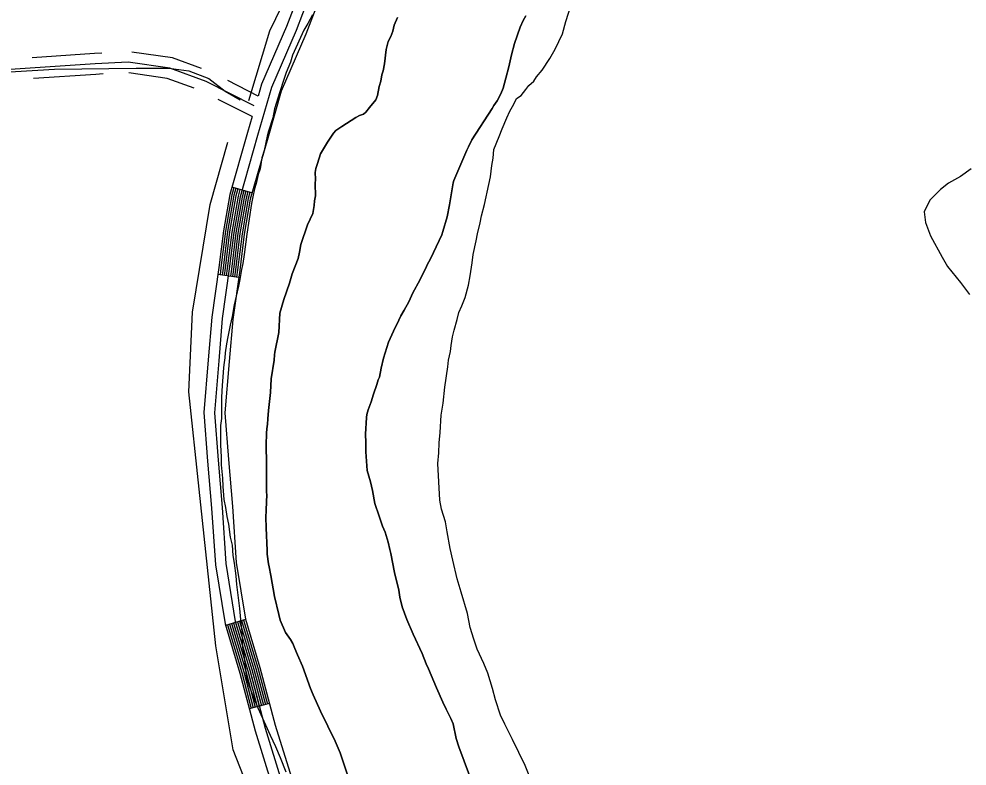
# Model space of a CAD drawing. Extents: x 3161615 to 3199515, y 867541 to 892976.
# Drawn here: x 3167613 to 3168973, y 877519 to 878591 of the extents above; entities that cross this region are included whole.
import ezdxf

# ---------------------------------------------------------------- set-up
doc = ezdxf.new("R2010")
doc.units = 0
for name, color, linetype in [('V-ROAD-CNTR', 7, 'Continuous'), ('V-SITE-VEGE', 7, 'Continuous'), ('V-TOPO-SHOR', 7, 'Continuous')]:
    doc.layers.add(name, color=color, linetype=linetype)

msp = doc.modelspace()

# ---------------------------------------------------------------- linework, layer by layer
at = {"layer": 'V-ROAD-CNTR'}
for p, q in [((3167947.4, 878341.2), (3167918.6, 878349.5)), ((3167928.3, 878219.9), (3167898.6, 878224.1)), ((3167938.3, 877729.1), (3167909.5, 877720.5)), ((3167972.5, 877608.4), (3167943.5, 877600.7))]:
    msp.add_line(p, q, dxfattribs=at)
for points in [[(3168843.2, 879686.7), (3168693.7, 879504.4), (3168555.5, 879342.4), (3168428.3, 879189.7), (3168314.1, 879059.2), (3168220.3, 878948), (3168176, 878892.7), (3168134.4, 878830.7), (3168090.5, 878770.5), (3168062, 878720.8), (3168024.7, 878653), (3167997, 878580.2), (3167961.2, 878497.5), (3167956.2, 878480.3)], [(3168038.3, 878646.7), (3168010.9, 878574.5), (3167975.3, 878492.4), (3167955.5, 878423.8), (3167930.3, 878335.8), (3167921.3, 878284.4), (3167914.9, 878232.3), (3167904.9, 878161.2), (3167899.8, 878100.4), (3167893.6, 878025.9), (3167898.8, 877957.6), (3167904.5, 877889.8), (3167910, 877809.3), (3167923.5, 877726.3), (3167944.3, 877656.3)], [(3168052, 878640.4), (3168024.8, 878568.9), (3167989.5, 878487.3), (3167970, 878419.7), (3167944.9, 878332.5), (3167936.2, 878282.2), (3167929.8, 878230.3), (3167919.8, 878159.6), (3167914.7, 878099.2), (3167908.7, 878025.9), (3167913.7, 877958.8), (3167919.5, 877891), (3167924.9, 877811), (3167938.1, 877729.6), (3167958.7, 877660.3)], [(3167874.8, 878519.8), (3167833.3, 878535), (3167774.9, 878543.4)], [(3167732.1, 878541.9), (3167721.5, 878541.4), (3167632.1, 878535.4)], [(3167950.5, 878466.4), (3167881.7, 878501.3), (3167829.6, 878520.4), (3167770, 878528.9), (3167722.4, 878526.4), (3167435.2, 878507.3), (3167180.7, 878471.3), (3167141.8, 878470.4), (3167099.8, 878479.9), (3167063.5, 878470.2), (3167007.6, 878453.1), (3166962.9, 878419.3), (3166930.8, 878384.1), (3166900.9, 878358.3), (3166850.3, 878342.5), (3166812.7, 878330.4)], [(3167733.7, 878512), (3167723.3, 878511.4), (3167634.1, 878505.5)], [(3167864.4, 878491.6), (3167825.9, 878505.7), (3167770.6, 878513.7)], [(3167956.2, 878480.3), (3167912.7, 878502.4)], [(3167947.7, 878450.9), (3167899.1, 878475.6)], [(3167947.7, 878450.9), (3167941.1, 878428), (3167915.7, 878339.2), (3167906.5, 878286.7), (3167900, 878234.2), (3167890, 878162.9), (3167884.8, 878101.7), (3167878.6, 878026), (3167883.8, 877956.5), (3167889.6, 877888.7), (3167895.1, 877807.6), (3167908.8, 877722.9), (3167929.9, 877652.2)], [(3167921.5, 878348.6), (3167918.6, 878338.5), (3167909.4, 878286.2), (3167903, 878233.8), (3167901.6, 878223.7)], [(3167924.4, 878347.8), (3167921.5, 878337.9), (3167912.4, 878285.8), (3167906, 878233.4), (3167904.5, 878223.2)], [(3167927.3, 878347), (3167924.4, 878337.2), (3167915.4, 878285.3), (3167908.9, 878233.1), (3167907.5, 878222.8)], [(3167930.1, 878346.2), (3167927.4, 878336.5), (3167918.4, 878284.9), (3167911.9, 878232.7), (3167910.5, 878222.4)], [(3167933, 878345.3), (3167930.3, 878335.8), (3167921.3, 878284.4), (3167914.9, 878232.3), (3167913.4, 878222)], [(3167935.9, 878344.5), (3167933.2, 878335.2), (3167924.3, 878284), (3167917.9, 878231.9), (3167916.4, 878221.6)], [(3167938.8, 878343.7), (3167936.2, 878334.5), (3167927.3, 878283.6), (3167920.8, 878231.5), (3167919.4, 878221.1)], [(3167941.7, 878342.8), (3167939.1, 878333.8), (3167930.2, 878283.1), (3167923.8, 878231.1), (3167922.4, 878220.7)], [(3167944.6, 878342), (3167942, 878333.2), (3167933.2, 878282.7), (3167926.8, 878230.7), (3167925.3, 878220.3)], [(3167932.5, 877727.4), (3167953, 877658.7), (3167966.7, 877606.9)], [(3167935.4, 877728.2), (3167955.9, 877659.5), (3167969.6, 877607.6)], [(3167912.4, 877721.4), (3167932.7, 877653), (3167946.4, 877601.5)], [(3167915.3, 877722.3), (3167935.6, 877653.8), (3167949.3, 877602.3)], [(3167918.1, 877723.1), (3167938.5, 877654.7), (3167952.2, 877603)], [(3167921, 877724), (3167941.4, 877655.5), (3167955.1, 877603.8)], [(3167923.9, 877724.8), (3167944.3, 877656.3), (3167958, 877604.6)], [(3167926.8, 877725.7), (3167947.2, 877657.1), (3167960.9, 877605.3)], [(3167929.6, 877726.5), (3167950.1, 877657.9), (3167963.8, 877606.1)], [(3167958.7, 877660.3), (3167980.7, 877577.4), (3168004, 877502.5), (3168039.4, 877425.3), (3168134.2, 877249.1), (3168217.8, 877098.3), (3168314.7, 876921.1), (3168397.1, 876780.8)], [(3167929.9, 877652.2), (3167951.8, 877569.1), (3167975.9, 877491.8), (3168012.6, 877411.9), (3168107.9, 877234.8), (3168191.6, 877083.8), (3168288.6, 876906.3), (3168371.2, 876765.7)], [(3167944.3, 877656.3), (3167966.3, 877573.2), (3167990, 877497.2), (3168026, 877418.6), (3168121, 877241.9), (3168204.7, 877091), (3168301.7, 876913.7), (3168384.1, 876773.2)]]:
    msp.add_lwpolyline(points, dxfattribs=at)
at = {"layer": 'V-SITE-VEGE'}
for p, q in [((3168397.9, 878587.1), (3168411.9, 878631.5)), ((3168027.4, 878584.4), (3168021.9, 878574.8)), ((3168034.1, 878597), (3168027.4, 878584.4)), ((3168151.5, 878581.9), (3168156.4, 878593)), ((3168336.8, 878588.9), (3168332.2, 878579)), ((3168340.4, 878595.5), (3168336.8, 878588.9)), ((3168393, 878569.6), (3168397.9, 878587.1)), ((3168021.9, 878574.8), (3168005.5, 878538.8)), ((3168146.6, 878566), (3168149.7, 878573.5)), ((3168149.7, 878573.5), (3168151.5, 878581.9)), ((3168332.2, 878579), (3168324.3, 878555.5)), ((3168139.9, 878547), (3168143, 878558.5)), ((3168143, 878558.5), (3168146.6, 878566)), ((3168382.6, 878547.4), (3168393, 878569.6)), ((3168137.4, 878526.6), (3168139.9, 878547)), ((3168324.3, 878555.5), (3168319.7, 878539.3)), ((3168374.7, 878534.2), (3168382.6, 878547.4)), ((3168002.5, 878529.1), (3167996.4, 878514.1)), ((3168005.5, 878538.8), (3168002.5, 878529.1)), ((3168319.7, 878539.3), (3168316, 878522.4)), ((3168363.8, 878517.4), (3168374.7, 878534.2)), ((3168134, 878510.6), (3168135.6, 878516.3)), ((3168135.6, 878516.3), (3168137.4, 878526.6)), ((3168316, 878522.4), (3168311.7, 878506.2)), ((3168355.9, 878507.8), (3168363.8, 878517.4)), ((3167992.7, 878502.7), (3167987.2, 878486.5)), ((3167996.4, 878514.1), (3167992.7, 878502.7)), ((3168132.2, 878501.9), (3168134, 878510.6)), ((3168311.7, 878506.2), (3168307.7, 878491.7)), ((3168351.7, 878501.8), (3168355.9, 878507.8)), ((3168127.6, 878481.1), (3168130, 878493.8)), ((3168130, 878493.8), (3168132.2, 878501.9)), ((3168307.7, 878491.7), (3168304.7, 878483.6)), ((3168333.5, 878480.9), (3168340.2, 878489.9)), ((3168340.2, 878489.9), (3168344.5, 878495.3)), ((3168344.5, 878495.3), (3168351.7, 878501.8)), ((3167987.2, 878486.5), (3167979.9, 878461.9)), ((3168116.3, 878463.7), (3168125.1, 878475.1)), ((3168125.1, 878475.1), (3168127.6, 878481.1)), ((3168304.7, 878483.6), (3168299.2, 878473.4)), ((3168323.3, 878468.9), (3168326.9, 878476.7)), ((3168326.9, 878476.7), (3168333.5, 878480.9)), ((3167979.9, 878461.9), (3167977.4, 878449.2)), ((3168110.9, 878457.4), (3168116.3, 878463.7)), ((3168291.9, 878462.6), (3168262.8, 878417.3)), ((3168294.3, 878466.8), (3168291.9, 878462.6)), ((3168299.2, 878473.4), (3168294.3, 878466.8)), ((3168317.2, 878458.7), (3168323.3, 878468.9)), ((3167977.4, 878449.2), (3167971.3, 878430)), ((3168076.2, 878436.5), (3168096.4, 878449.7)), ((3168096.4, 878449.7), (3168101.5, 878452.4)), ((3168101.5, 878452.4), (3168107.6, 878454.4)), ((3168107.6, 878454.4), (3168110.9, 878457.4)), ((3168306.2, 878433.5), (3168312.9, 878449.1)), ((3168312.9, 878449.1), (3168317.2, 878458.7)), ((3168068, 878430.8), (3168076.2, 878436.5)), ((3167969.4, 878422.8), (3167965.1, 878402.4)), ((3167971.3, 878430), (3167969.4, 878422.8)), ((3168059.8, 878419.7), (3168064.4, 878427.2)), ((3168064.4, 878427.2), (3168068, 878430.8)), ((3168294.7, 878403.4), (3168302, 878422.1)), ((3168302, 878422.1), (3168306.2, 878433.5)), ((3168045.6, 878397.2), (3168055.9, 878414.3)), ((3168055.9, 878414.3), (3168059.8, 878419.7)), ((3168258.2, 878407.4), (3168255.8, 878402.5)), ((3168262.8, 878417.3), (3168258.2, 878407.4)), ((3167965.1, 878402.4), (3167961.5, 878391.5)), ((3168041.6, 878383.7), (3168045.6, 878397.2)), ((3168255.8, 878402.5), (3168250, 878389.3)), ((3168293.4, 878391.4), (3168294.7, 878403.4)), ((3167961.5, 878391.5), (3167959, 878375.9)), ((3168039.1, 878376.5), (3168041.6, 878383.7)), ((3168250, 878389.3), (3168237.2, 878359.3)), ((3168289.6, 878364.3), (3168291.5, 878380.6)), ((3168291.5, 878380.6), (3168293.4, 878391.4)), ((3167956.5, 878367.5), (3167953.5, 878354.9)), ((3167959, 878375.9), (3167956.5, 878367.5)), ((3168037.9, 878370.4), (3168039.1, 878376.5)), ((3168038.5, 878361.1), (3168037.9, 878370.4)), ((3168979.4, 878375.9), (3168964.1, 878364.7)), ((3167953.5, 878354.9), (3167951, 878347.1)), ((3168038.1, 878354.5), (3168038.5, 878361.1)), ((3168038.4, 878337), (3168038.1, 878354.5)), ((3168236.3, 878355.7), (3168233.5, 878341.5)), ((3168237.2, 878359.3), (3168236.3, 878355.7)), ((3168281, 878324.7), (3168287.2, 878353.5)), ((3168287.2, 878353.5), (3168289.6, 878364.3)), ((3168946.8, 878355.4), (3168935.3, 878346.1)), ((3168964.1, 878364.7), (3168946.8, 878355.4)), ((3167951, 878347.1), (3167948.5, 878335.6)), ((3168233.5, 878341.5), (3168230.7, 878324.1)), ((3168935.3, 878346.1), (3168919.9, 878331.1)), ((3167946.7, 878326), (3167939.9, 878282.1)), ((3167948.5, 878335.6), (3167946.7, 878326)), ((3168036.8, 878323.2), (3168037.4, 878330.1)), ((3168037.4, 878330.1), (3168038.4, 878337)), ((3168919.9, 878331.1), (3168912, 878314.1)), ((3168027, 878295.5), (3168034.6, 878311.7)), ((3168034.6, 878311.7), (3168036.8, 878323.2)), ((3168230.7, 878324.1), (3168227.6, 878306.9)), ((3168276.7, 878308.4), (3168281, 878324.7)), ((3168912, 878314.1), (3168913.8, 878298.8)), ((3168227.6, 878306.9), (3168221.5, 878285.9)), ((3168271.2, 878282.6), (3168274.9, 878298.2)), ((3168274.9, 878298.2), (3168276.7, 878308.4)), ((3168913.8, 878298.8), (3168921.1, 878279.7)), ((3168017.5, 878267.2), (3168027, 878295.5)), ((3168221.5, 878285.9), (3168220, 878281.3)), ((3167939.9, 878282.1), (3167936.1, 878252.7)), ((3168220, 878281.3), (3168208.1, 878255.8)), ((3168265, 878253.1), (3168269.3, 878272.4)), ((3168269.3, 878272.4), (3168271.2, 878282.6)), ((3168921.1, 878279.7), (3168937.8, 878249)), ((3168015.7, 878256.4), (3168017.5, 878267.2)), ((3167936.1, 878252.7), (3167934.2, 878240)), ((3168005, 878225.1), (3168013.5, 878247.1)), ((3168013.5, 878247.1), (3168015.7, 878256.4)), ((3168203, 878245.6), (3168199.3, 878239)), ((3168208.1, 878255.8), (3168203, 878245.6)), ((3168263.2, 878241.1), (3168265, 878253.1)), ((3168937.8, 878249), (3168945.2, 878235.6)), ((3167932.4, 878231.6), (3167929.9, 878217.2)), ((3167934.2, 878240), (3167932.4, 878231.6)), ((3168196.3, 878232.1), (3168191.7, 878223.4)), ((3168199.3, 878239), (3168196.3, 878232.1)), ((3168260.7, 878222.5), (3168263.2, 878241.1)), ((3168945.2, 878235.6), (3168963.9, 878212.6)), ((3167929.9, 878217.2), (3167928.1, 878207.6)), ((3168001.3, 878211.6), (3168005, 878225.1)), ((3168191.7, 878223.4), (3168188.4, 878216.1)), ((3168258.2, 878208.7), (3168260.7, 878222.5)), ((3167928.1, 878207.6), (3167925, 878193.2)), ((3167993.4, 878188.1), (3168001.3, 878211.6)), ((3168188.4, 878216.1), (3168178.3, 878197.8)), ((3168253.3, 878191.2), (3168258.2, 878208.7)), ((3168963.9, 878212.6), (3168977, 878195.3)), ((3167925, 878193.2), (3167921.9, 878180.5)), ((3168178.3, 878197.8), (3168172.6, 878185.2)), ((3168248.4, 878179.2), (3168253.3, 878191.2)), ((3167921.9, 878180.5), (3167918.8, 878163.7)), ((3167987.3, 878168.6), (3167993.4, 878188.1)), ((3168172.6, 878185.2), (3168165.9, 878173.2)), ((3168244.2, 878169.6), (3168248.4, 878179.2)), ((3167918.8, 878163.7), (3167916.3, 878151.7)), ((3167985.9, 878140.9), (3167987.3, 878168.6)), ((3168161, 878165.1), (3168155.2, 878152.4)), ((3168165.9, 878173.2), (3168161, 878165.1)), ((3168241.7, 878159.4), (3168244.2, 878169.6)), ((3167916.3, 878151.7), (3167912.6, 878134.8)), ((3168153.1, 878148.2), (3168143.4, 878126.9)), ((3168155.2, 878152.4), (3168153.1, 878148.2)), ((3168237.4, 878144.4), (3168241.7, 878159.4)), ((3167912.6, 878134.8), (3167910.8, 878124.6)), ((3167980.4, 878112.6), (3167985.9, 878140.9)), ((3168233.1, 878122.1), (3168235, 878134.8)), ((3168235, 878134.8), (3168237.4, 878144.4)), ((3167910.8, 878124.6), (3167908.9, 878112)), ((3168143.4, 878126.9), (3168136, 878104.1)), ((3168232.4, 878113.7), (3168233.1, 878122.1)), ((3167908.9, 878112), (3167908.3, 878104.8)), ((3167979.1, 878101.2), (3167979.8, 878108.7)), ((3167979.8, 878108.7), (3167980.4, 878112.6)), ((3168229.4, 878101.1), (3168232.4, 878113.7)), ((3167907, 878094.6), (3167906.4, 878090.3)), ((3167908.3, 878104.8), (3167907, 878094.6)), ((3167975.1, 878074.4), (3167979.1, 878101.2)), ((3168136, 878104.1), (3168133, 878089.6)), ((3168228.7, 878091.5), (3168229.4, 878101.1)), ((3167906.4, 878090.3), (3167905.7, 878077.1)), ((3168133, 878089.6), (3168130.5, 878076.7)), ((3168224.4, 878062.6), (3168228.7, 878091.5)), ((3167905.7, 878077.1), (3167904.5, 878065.1)), ((3167973.8, 878054.8), (3167975.1, 878074.4)), ((3168128.4, 878072.8), (3168126.8, 878066.5)), ((3168130.5, 878076.7), (3168128.4, 878072.8)), ((3167904.5, 878065.1), (3167903.8, 878048.2)), ((3167971, 878029.2), (3167973.8, 878054.8)), ((3168126.8, 878066.5), (3168121.6, 878052.6)), ((3168221.9, 878039.7), (3168224.4, 878062.6)), ((3167903.8, 878048.2), (3167903.6, 878017.5)), ((3168118.6, 878041.5), (3168114, 878030.1)), ((3168121.6, 878052.6), (3168118.6, 878041.5)), ((3168218.8, 878022.3), (3168221.9, 878039.7)), ((3167970, 878016.9), (3167971, 878029.2)), ((3168114, 878030.1), (3168112.2, 878023.5)), ((3167903.6, 878017.5), (3167902.4, 878007.3)), ((3167969.7, 878009.4), (3167970, 878016.9)), ((3168111.6, 878018.9), (3168110.2, 877994.9)), ((3168112.2, 878023.5), (3168111.6, 878018.9)), ((3168217.4, 877997.6), (3168218.8, 878022.3)), ((3167902.4, 878007.3), (3167902.3, 877979.6)), ((3167968.4, 877996.7), (3167968.7, 878002.7)), ((3167968.7, 878002.7), (3167969.7, 878009.4)), ((3167968, 877979.3), (3167968.4, 877996.7)), ((3168110.2, 877994.9), (3168110.8, 877983.1)), ((3168216.2, 877982.6), (3168217.4, 877997.6)), ((3167902.3, 877979.6), (3167903.4, 877962.2)), ((3167968.5, 877953.1), (3167968, 877979.3)), ((3168110.8, 877983.1), (3168110.7, 877969.9)), ((3168215.5, 877968.2), (3168216.2, 877982.6)), ((3167903.4, 877962.2), (3167903.3, 877950.8)), ((3168110.7, 877969.9), (3168112.7, 877942.7)), ((3168214.2, 877953.1), (3168215.5, 877968.2)), ((3167903.3, 877950.8), (3167905, 877932.1)), ((3167968.3, 877912.1), (3167968.5, 877953.1)), ((3168217, 877900.2), (3168214.2, 877953.1)), ((3167905, 877932.1), (3167905.6, 877920.1)), ((3168112.7, 877942.7), (3168117.4, 877926.8)), ((3167905.6, 877920.1), (3167907.3, 877901.4)), ((3168117.4, 877926.8), (3168120.4, 877914.4)), ((3167968.9, 877907.6), (3167968.3, 877912.1)), ((3167968.5, 877898.2), (3167968.9, 877907.6)), ((3168120.4, 877914.4), (3168123.9, 877895.4)), ((3167907.3, 877901.4), (3167909.6, 877890)), ((3167909.6, 877890), (3167911.4, 877876.7)), ((3167967.6, 877885.3), (3167968.5, 877898.2)), ((3168123.9, 877895.4), (3168129.9, 877877.6)), ((3168219.3, 877887.5), (3168217, 877900.2)), ((3167911.4, 877876.7), (3167913.7, 877865.9)), ((3167967.5, 877876), (3167967.6, 877885.3)), ((3168129.9, 877877.6), (3168134.9, 877863.1)), ((3168225.2, 877869.4), (3168219.3, 877887.5)), ((3167913.7, 877865.9), (3167916, 877847.2)), ((3167967.8, 877860.6), (3167967.5, 877876)), ((3168134.9, 877863.1), (3168138.5, 877854.4)), ((3168227.6, 877855), (3168225.2, 877869.4)), ((3167969.4, 877828.1), (3167967.8, 877860.6)), ((3168138.5, 877854.4), (3168142.9, 877840.2)), ((3168231.7, 877830.9), (3168227.6, 877855)), ((3167916, 877847.2), (3167919, 877835.7)), ((3167919, 877835.7), (3167920.1, 877820.7)), ((3168142.9, 877840.2), (3168145.3, 877829.4)), ((3167969.4, 877822.9), (3167969.4, 877828.1)), ((3167971.1, 877809.1), (3167969.4, 877822.9)), ((3168145.3, 877829.4), (3168146.8, 877823.6)), ((3168146.8, 877823.6), (3168152.1, 877796.5)), ((3168235.8, 877814), (3168231.7, 877830.9)), ((3167920.1, 877820.7), (3167921.9, 877809.9)), ((3167921.9, 877809.9), (3167924.2, 877791.8)), ((3167972.3, 877804.6), (3167971.1, 877809.1)), ((3168241.7, 877787.5), (3168235.8, 877814)), ((3167974.7, 877792.2), (3167972.3, 877804.6)), ((3168152.1, 877796.5), (3168158.3, 877771.2)), ((3167924.2, 877791.8), (3167925.3, 877779.2)), ((3167980, 877762.1), (3167974.7, 877792.2)), ((3168247.6, 877768.2), (3168241.7, 877787.5)), ((3167925.3, 877779.2), (3167929.4, 877744.8)), ((3168158.3, 877771.2), (3168159.4, 877761.2)), ((3168256.5, 877737.5), (3168247.6, 877768.2)), ((3167985.9, 877736.4), (3167980, 877762.1)), ((3168159.4, 877761.2), (3168163, 877747.4)), ((3167929.4, 877744.8), (3167931.7, 877723.8)), ((3168163, 877747.4), (3168169.5, 877729)), ((3167987.9, 877728.3), (3167985.9, 877736.4)), ((3167995.4, 877710.5), (3167987.9, 877728.3)), ((3168169.5, 877729), (3168178.5, 877708.1)), ((3168260.6, 877717.6), (3168256.5, 877737.5)), ((3167931.7, 877723.8), (3167932.8, 877711.7)), ((3168265.9, 877700.7), (3168260.6, 877717.6)), ((3167932.8, 877711.7), (3167933.4, 877696.7)), ((3168002.9, 877700.5), (3167995.4, 877710.5)), ((3168006.1, 877694.8), (3168002.9, 877700.5)), ((3168178.5, 877708.1), (3168191.6, 877680.4)), ((3168270.7, 877686.3), (3168265.9, 877700.7)), ((3167933.4, 877696.7), (3167933.9, 877688.8)), ((3167933.9, 877688.8), (3167935.1, 877681)), ((3168009.1, 877687.5), (3168006.1, 877694.8)), ((3168012.7, 877678.2), (3168009.1, 877687.5)), ((3168280.2, 877665.8), (3168270.7, 877686.3)), ((3167935.1, 877681), (3167936.8, 877670.8)), ((3168019.8, 877661.9), (3168012.7, 877678.2)), ((3168191.6, 877680.4), (3168197.5, 877665.3)), ((3167936.8, 877670.8), (3167938.6, 877652.7)), ((3168031.4, 877630.2), (3168019.8, 877661.9)), ((3168197.5, 877665.3), (3168200.8, 877658.3)), ((3168286.1, 877651.9), (3168280.2, 877665.8)), ((3167938.6, 877652.7), (3167939.7, 877646.1)), ((3167939.7, 877646.1), (3167943.3, 877633.4)), ((3168200.8, 877658.3), (3168212.4, 877631.2)), ((3168292.6, 877630.2), (3168286.1, 877651.9)), ((3167943.3, 877633.4), (3167947.4, 877623.2)), ((3167947.4, 877623.2), (3167955.8, 877602.1)), ((3168035.3, 877620.9), (3168031.4, 877630.2)), ((3168045.7, 877597.6), (3168035.3, 877620.9)), ((3168212.4, 877631.2), (3168221.1, 877610.4)), ((3168296.8, 877613.9), (3168292.6, 877630.2)), ((3168221.1, 877610.4), (3168226.1, 877600.4)), ((3168303.9, 877591.6), (3168296.8, 877613.9)), ((3167955.8, 877602.1), (3167973.6, 877562.9)), ((3168066.9, 877554.5), (3168045.7, 877597.6)), ((3168226.1, 877600.4), (3168232.7, 877586.8)), ((3168310.4, 877579), (3168303.9, 877591.6)), ((3168232.7, 877586.8), (3168236, 877579.3)), ((3168236, 877579.3), (3168240.4, 877558.5)), ((3168321.2, 877556.7), (3168310.4, 877579)), ((3167973.6, 877562.9), (3167981.4, 877546.6)), ((3168074.1, 877537.6), (3168066.9, 877554.5)), ((3168240.4, 877558.5), (3168244.3, 877546.4)), ((3168339.6, 877519.3), (3168321.2, 877556.7)), ((3167981.4, 877546.6), (3167987.9, 877530.9)), ((3168083.9, 877507.7), (3168074.1, 877537.6)), ((3168244.3, 877546.4), (3168259.7, 877505.4)), ((3167987.9, 877530.9), (3167996.2, 877510.4)), ((3168345, 877505.4), (3168339.6, 877519.3))]:
    msp.add_line(p, q, dxfattribs=at)
at = {"layer": 'V-TOPO-SHOR'}
for points in [[(3167942.8, 878474.1), (3167973, 878573.7), (3168033.2, 878698.1), (3168098.2, 878792.7), (3168148.3, 878862.3), (3168328.4, 879086.2), (3168523.4, 879310), (3168835.4, 879694.2), (3169070.5, 879972.7), (3169195.6, 880149.3), (3169280.8, 880311.1), (3169341.1, 880475.5), (3169378.9, 880637.4), (3169399.3, 880796.8), (3169397.1, 880916.5), (3169387.5, 881038.7), (3169358, 881188.3), (3169249.3, 881560), (3169120.8, 881931.7), (3169103.4, 881974.2)], [(3168156.4, 878593), (3168151.5, 878581.9), (3168149.7, 878573.5), (3168146.6, 878566), (3168143, 878558.5), (3168139.9, 878547), (3168137.4, 878526.6), (3168135.6, 878516.3), (3168134, 878510.6), (3168132.2, 878501.9), (3168130, 878493.8), (3168127.6, 878481.1), (3168125.1, 878475.1), (3168116.3, 878463.7), (3168110.9, 878457.4), (3168107.6, 878454.4), (3168101.5, 878452.4), (3168096.4, 878449.7), (3168076.2, 878436.5), (3168068, 878430.8), (3168064.4, 878427.2), (3168059.8, 878419.7), (3168055.9, 878414.3), (3168045.6, 878397.2), (3168041.6, 878383.7), (3168039.1, 878376.5), (3168037.9, 878370.4), (3168038.5, 878361.1), (3168038.1, 878354.5), (3168038.4, 878337), (3168037.4, 878330.1), (3168036.8, 878323.2), (3168034.6, 878311.7), (3168027, 878295.5)], [(3168240.4, 877558.5), (3168236, 877579.3), (3168232.7, 877586.8), (3168226.1, 877600.4), (3168221.1, 877610.4), (3168212.4, 877631.2), (3168200.8, 877658.3), (3168197.5, 877665.3), (3168191.6, 877680.4), (3168178.5, 877708.1), (3168169.5, 877729), (3168163, 877747.4), (3168159.4, 877761.2), (3168158.3, 877771.2), (3168152.1, 877796.5), (3168146.8, 877823.6), (3168145.3, 877829.4), (3168142.9, 877840.2), (3168138.5, 877854.4), (3168134.9, 877863.1), (3168129.9, 877877.6), (3168123.9, 877895.4), (3168120.4, 877914.4), (3168117.4, 877926.8), (3168112.7, 877942.7), (3168110.7, 877969.9), (3168110.8, 877983.1), (3168110.2, 877994.9), (3168111.6, 878018.9), (3168112.2, 878023.5), (3168114, 878030.1), (3168118.6, 878041.5), (3168121.6, 878052.6), (3168126.8, 878066.5), (3168128.4, 878072.8), (3168130.5, 878076.7), (3168133, 878089.6), (3168136, 878104.1), (3168143.4, 878126.9), (3168153.1, 878148.2), (3168155.2, 878152.4), (3168161, 878165.1), (3168165.9, 878173.2), (3168172.6, 878185.2), (3168178.3, 878197.8), (3168188.4, 878216.1), (3168191.7, 878223.4), (3168196.3, 878232.1), (3168199.3, 878239), (3168203, 878245.6), (3168208.1, 878255.8), (3168220, 878281.3), (3168221.5, 878285.9), (3168227.6, 878306.9), (3168230.7, 878324.1), (3168233.5, 878341.5), (3168236.3, 878355.7), (3168237.2, 878359.3), (3168250, 878389.3), (3168255.8, 878402.5), (3168258.2, 878407.4), (3168262.8, 878417.3), (3168291.9, 878462.6), (3168294.3, 878466.8), (3168299.2, 878473.4), (3168304.7, 878483.6), (3168307.7, 878491.7), (3168311.7, 878506.2), (3168316, 878522.4), (3168319.7, 878539.3), (3168324.3, 878555.5), (3168332.2, 878579), (3168336.8, 878588.9), (3168340.4, 878595.5)], [(3166810.1, 878555.4), (3166898.4, 878558.7), (3167031.8, 878551.2), (3167071.4, 878543.9), (3167121.8, 878532.9), (3167152.4, 878516.6), (3167190.1, 878487.7), (3167220.7, 878480.4), (3167332.5, 878492.7), (3167411.8, 878505.1), (3167543.4, 878511.9), (3167664.1, 878518.8), (3167781.2, 878520.3), (3167828.1, 878520.1), (3167856.9, 878516.5), (3167885.7, 878505.6), (3167909.1, 878487.5), (3167930.6, 878474.8)], [(3167959.9, 877442.1), (3167920.3, 877541.9), (3167895.8, 877691.5), (3167871.5, 877915.9), (3167856.9, 878055.6), (3167862.2, 878170.2), (3167887.6, 878324.7), (3167912.7, 878414.3)], [(3168027, 878295.5), (3168017.5, 878267.2), (3168015.7, 878256.4), (3168013.5, 878247.1), (3168005, 878225.1), (3168001.3, 878211.6), (3167993.4, 878188.1), (3167987.3, 878168.6), (3167985.9, 878140.9), (3167980.4, 878112.6), (3167979.8, 878108.7), (3167979.1, 878101.2), (3167975.1, 878074.4), (3167973.8, 878054.8), (3167971, 878029.2), (3167970, 878016.9), (3167969.7, 878009.4), (3167968.7, 878002.7), (3167968.4, 877996.7), (3167968, 877979.3), (3167968.5, 877953.1), (3167968.3, 877912.1), (3167968.9, 877907.6), (3167968.5, 877898.2), (3167967.6, 877885.3), (3167967.5, 877876), (3167967.8, 877860.6), (3167969.4, 877828.1), (3167969.4, 877822.9), (3167971.1, 877809.1), (3167972.3, 877804.6), (3167974.7, 877792.2), (3167980, 877762.1), (3167985.9, 877736.4), (3167987.9, 877728.3), (3167995.4, 877710.5), (3168002.9, 877700.5), (3168006.1, 877694.8), (3168009.1, 877687.5), (3168012.7, 877678.2), (3168019.8, 877661.9), (3168031.4, 877630.2), (3168035.3, 877620.9), (3168045.7, 877597.6), (3168066.9, 877554.5), (3168074.1, 877537.6), (3168083.9, 877507.7)], [(3168259.7, 877505.4), (3168244.3, 877546.4), (3168240.4, 877558.5)]]:
    msp.add_lwpolyline(points, dxfattribs=at)

doc.saveas('drawing.dxf')
